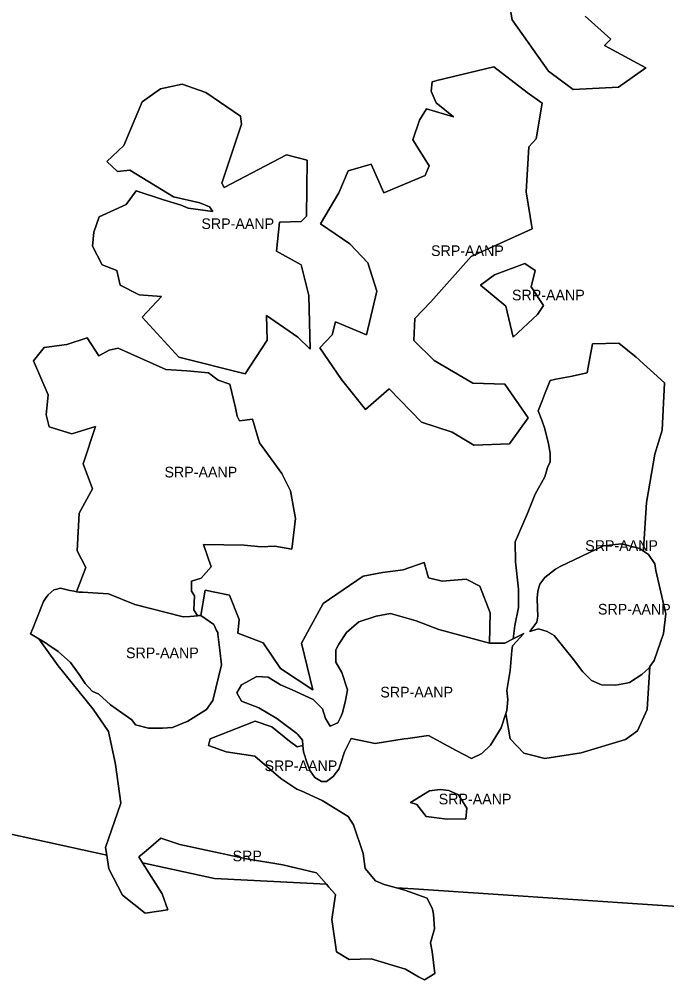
# Model space of a CAD drawing. Extents: x 598968 to 613553, y 4409678 to 4430833.
# Drawn here: x 604933 to 605663, y 4420276 to 4421359 of the extents above; entities that cross this region are included whole.
import ezdxf

# ---------------------------------------------------------------- set-up
doc = ezdxf.new("R2010")
doc.units = 0
doc.layers.add('Sòl Rústic Protegit', color=7, linetype='Continuous')
doc.layers.add('Sòl Rústic Protegit - Alt Nivell de Protecció', color=7, linetype='Continuous')

msp = doc.modelspace()

# ---------------------------------------------------------------- linework, layer by layer
at = {"layer": 'Sòl Rústic Protegit'}
for points in [[(605570.6611, 4421362.0868), (605599.5183, 4421336.3214), (605592.3041, 4421329.1072), (605639.1711, 4421303.8912), (605608.3585, 4421282.3912), (605557.2631, 4421279.6378), (605529.4365, 4421300.25), (605488.2119, 4421357.9644), (605482.0283, 4421395.0664)], [(604921.6953, 4420440.6106), (605031.3603, 4420416.657), (605030.0551, 4420425.0098), (605047.3677, 4420475.0098), (605041.0551, 4420518.5098), (605040.4927, 4420522.5098), (605033.3677, 4420556.0098), (605016.1801, 4420581.0098), (604976.6801, 4420630.0098), (604962.2427, 4420650.0098), (604962.1801, 4420650.0098), (604954.9301, 4420660.51), (604945.4301, 4420666.0102), (604947.9301, 4420672.0102), (604951.9925, 4420682.5102), (604959.8677, 4420702.5102), (604963.6801, 4420708.0102), (604964.1799, 4420708.5102), (604965.1177, 4420710.0102), (604971.6801, 4420715.5102), (604973.6799, 4420716.0102), (604979.1177, 4420717.5102), (604989.6177, 4420715.0102), (604994.4301, 4420714.0102), (604997.1625, 4420713.4898), (605007.5945, 4420740.7038), (604998.0057, 4420759.4246), (605000.2887, 4420801.889), (605015.3567, 4420829.2854), (605004.8547, 4420857.595), (605018.5529, 4420899.6026), (604992.0699, 4420891.3838), (604966.4999, 4420899.146), (604962.8471, 4420912.8442), (604965.1301, 4420935.218), (604948.6923, 4420973.5728), (604960.7235, 4420988.5966), (604986.1339, 4420992.2936), (605009.4209, 4420999.5994), (605022.2059, 4420979.5088), (605034.0775, 4420985.9012), (605044.1229, 4420988.1842), (605098.0025, 4420963.9842), (605121.7459, 4420962.6142), (605145.9461, 4420960.3312), (605156.9045, 4420952.1124), (605170.1461, 4420947.5464), (605176.5387, 4420920.6066), (605178.3651, 4420911.4744), (605181.1047, 4420905.9952), (605195.7161, 4420907.8216), (605203.4785, 4420881.3384), (605228.5917, 4420846.6364), (605238.6371, 4420827.0024), (605244.1163, 4420795.953), (605240.0069, 4420761.251), (605220.8295, 4420764.9038), (605205.3049, 4420763.9906), (605186.1273, 4420765.817), (605140.4667, 4420766.7304), (605149.1423, 4420741.617), (605137.7271, 4420728.832), (605126.7687, 4420725.1792), (605126.7687, 4420714.2206), (605130.4215, 4420708.7414), (605129.5083, 4420693.2168), (605133.7781, 4420686.4066), (605134.7427, 4420686.5102), (605137.4927, 4420686.5102), (605142.2933, 4420715.1338), (605169.6895, 4420709.6546), (605180.6481, 4420682.2582), (605179.2783, 4420666.7336), (605207.5879, 4420655.775), (605227.2219, 4420627.0088), (605263.7505, 4420602.8088), (605250.9655, 4420655.3184), (605275.1655, 4420700.0658), (605320.3695, 4420731.115), (605342.2867, 4420735.2244), (605365.5735, 4420737.9642), (605389.2427, 4420746.5098), (605393.8831, 4420729.2886), (605409.4077, 4420725.1792), (605436.3475, 4420727.4622), (605451.8721, 4420719.6998), (605463.4301, 4420689.5098), (605462.9301, 4420655.51), (605480.1177, 4420655.5102), (605489.6177, 4420660.51), (605491.3051, 4420675.5098), (605495.3677, 4420695.5098), (605495.4927, 4420716.5098), (605492.2427, 4420747.0098), (605491.7427, 4420769.5098), (605505.1177, 4420801.0098), (605514.1801, 4420823.5098), (605525.2427, 4420843.0098), (605528.1801, 4420853.5098), (605531.2427, 4420860.0098), (605531.0551, 4420869.5098), (605529.4927, 4420880.0098), (605525.3051, 4420897.0098), (605521.6801, 4420907.0098), (605517.8051, 4420917.5098), (605522.1801, 4420928.5098), (605525.6801, 4420937.5098), (605528.2427, 4420944.0098), (605531.1177, 4420951.5098), (605537.6801, 4420953.0098), (605553.9927, 4420956.0098), (605573.0551, 4420960.0098), (605574.1801, 4420966.5098), (605578.7427, 4420993.0098), (605608.7427, 4420993.5098), (605628.2427, 4420978.0098), (605660.2427, 4420949.0098), (605657.6177, 4420895.5098), (605649.3051, 4420868.5098), (605639.6801, 4420814.0098), (605636.3677, 4420761.5098), (605636.5551, 4420759.01), (605642.2425, 4420755.5102), (605649.0551, 4420745.0102), (605650.3049, 4420737.5102), (605661.7427, 4420688.5102), (605658.8051, 4420666.5102), (605648.6177, 4420636.0102), (605643.7427, 4420629.01), (605640.4301, 4420580.5098), (605629.4927, 4420556.5098), (605616.3051, 4420547.0098), (605566.1177, 4420532.0098), (605525.3677, 4420525.5098), (605509.1177, 4420529.5098), (605501.6177, 4420531.5098), (605485.9301, 4420547.5098), (605481.1177, 4420576.01), (605475.8049, 4420560.0102), (605463.9299, 4420540.5102), (605454.3051, 4420531.0102), (605442.4301, 4420525.5102), (605425.3677, 4420534.5102), (605394.0551, 4420551.5102), (605370.7427, 4420548.0102), (605366.4301, 4420547.5102), (605333.8049, 4420542.5102), (605306.9299, 4420548.0102), (605299.4301, 4420533.0102), (605295.1177, 4420520.0102), (605292.9299, 4420513.5102), (605286.4927, 4420505.0102), (605278.9299, 4420499.5102), (605273.5551, 4420499.5102), (605266.0551, 4420504.0102), (605260.6801, 4420511.5102), (605257.4301, 4420520.0102), (605253.1801, 4420533.0102), (605252.5551, 4420540.01), (605245.8677, 4420538.5098), (605237.3677, 4420545.0098), (605217.2427, 4420561.0098), (605198.5551, 4420567.5098), (605147.9301, 4420547.5098), (605146.1801, 4420540.0098), (605166.1177, 4420533.0098), (605198.2427, 4420528.0098), (605227.5551, 4420503.0098), (605245.7427, 4420491.0098), (605250.4927, 4420489.0098), (605274.1177, 4420478.0098), (605303.3051, 4420460.0098), (605309.3051, 4420450.5098), (605320.2427, 4420418.5098), (605322.5551, 4420401.5098), (605334.3677, 4420387.5098), (605344.0551, 4420383.5098), (605358.0167, 4420379.5961), (605377.1289, 4420378.6162), (606095.7127, 4420330.5084)], [(606095.7127, 4420330.5084), (605377.1289, 4420378.6162), (605358.0167, 4420379.5961), (605367.2427, 4420377.0098), (605392.3677, 4420368.0098), (605398.4301, 4420355.5098), (605399.8051, 4420350.0098), (605400.8677, 4420333.5098), (605396.1177, 4420317.5098), (605398.2427, 4420308.0098), (605401.3677, 4420283.0098), (605389.3677, 4420276.0098), (605382.8677, 4420279.5098), (605368.0551, 4420288.0098), (605329.4301, 4420299.5098), (605304.5551, 4420299.0098), (605290.2427, 4420307.5098), (605284.9301, 4420344.0098), (605289.3677, 4420372.0098), (605281.8051, 4420380.5098), (605279.0497, 4420383.645), (605152.8809, 4420390.1138), (605071.6105, 4420407.8653), (605093.8677, 4420373.0098), (605100.0551, 4420355.0098), (605074.5551, 4420351.0098), (605049.1801, 4420371.5098), (605033.8051, 4420401.0098), (605031.3603, 4420416.657), (604921.6953, 4420440.6106)]]:
    msp.add_lwpolyline(points, dxfattribs=at)
for points in [[(605522.1733, 4421264.1256), (605515.4233, 4421224.1256), (605507.2983, 4421215.1256), (605503.9857, 4421164.1256), (605510.7647, 4421122.6642), (605441.9719, 4421091.3948), (605396.7515, 4421040.4016), (605378.7357, 4421021.6256), (605377.4233, 4420996.6256), (605400.6001, 4420974.0142), (605443.8961, 4420948.5176), (605480.1509, 4420947.5908), (605506.4351, 4420909.551), (605485.3445, 4420880.074), (605445.2357, 4420878.6256), (605420.6733, 4420893.1256), (605386.1679, 4420904.7404), (605349.6069, 4420942.2636), (605323.0443, 4420919.026), (605295.7779, 4420952.7844), (605271.6737, 4420988.4462), (605285.6247, 4421002.8782), (605289.2859, 4421017.7046), (605324.1103, 4421002.8782), (605335.9233, 4421052.1256), (605325.6107, 4421084.1256), (605305.2983, 4421105.6256), (605272.4067, 4421128.0686), (605293.1107, 4421163.1256), (605303.5683, 4421187.795), (605329.5363, 4421195.5854), (605343.8187, 4421163.1254), (605390.4233, 4421182.6256), (605394.6733, 4421193.6256), (605376.2787, 4421222.852), (605384.0693, 4421244.9248), (605391.8595, 4421257.9088), (605422.1733, 4421248.6256), (605402.6733, 4421264.6256), (605397.2357, 4421277.6256), (605398.2983, 4421288.1256), (605403.3607, 4421289.6256), (605467.5483, 4421305.1256), (605505.2983, 4421276.1256)], [(605183.2257, 4421240.5042), (605160.9331, 4421173.8536), (605163.5921, 4421169.2), (605234.0589, 4421205.763), (605257.3265, 4421199.78), (605256.6615, 4421136.6258), (605250.6785, 4421130.6426), (605226.0817, 4421129.978), (605222.7579, 4421097.4036), (605250.6785, 4421082.1136), (605259.3207, 4421047.545), (605260.6503, 4420987.0498), (605246.6899, 4421000.3456), (605211.4565, 4421024.9424), (605212.1213, 4420997.0216), (605187.5243, 4420959.129), (605112.4039, 4420977.743), (605071.1875, 4421022.9482), (605093.1253, 4421046.2154), (605067.8637, 4421048.2098), (605046.5907, 4421058.8462), (605042.6019, 4421075.4658), (605025.9823, 4421082.1136), (605015.3507, 4421103.0042), (605016.6755, 4421118.6766), (605022.6585, 4421135.961), (605053.2385, 4421149.9214), (605064.5397, 4421165.2114), (605095.1197, 4421155.2396), (605115.0631, 4421149.2566), (605123.0405, 4421145.9326), (605150.9613, 4421141.944), (605146.9727, 4421147.2622), (605136.3361, 4421151.9158), (605106.4209, 4421158.5636), (605057.2271, 4421188.4786), (605043.2667, 4421187.1492), (605031.3007, 4421198.4504), (605050.5793, 4421216.3996), (605071.1875, 4421265.5934), (605091.7957, 4421280.2186), (605116.3927, 4421285.5368), (605142.9839, 4421276.2298), (605182.2061, 4421249.6386)], [(605516.7803, 4421025.8128), (605489.5977, 4421000.473), (605481.4053, 4421035.3128), (605452.5555, 4421059.1632), (605468.4307, 4421070.7088), (605502.7179, 4421083.3128), (605514.1321, 4421075.5196), (605509.8027, 4421057.239), (605523.7535, 4421036.072)], [(605436.2427, 4420457.5098), (605415.1801, 4420457.0098), (605391.4927, 4420460.0098), (605380.9301, 4420473.5098), (605373.8677, 4420476.0098), (605395.3051, 4420489.0098), (605407.3677, 4420490.5098), (605416.9927, 4420489.5098), (605427.9927, 4420484.5098), (605437.2427, 4420469.5098)], [(605279.0497, 4420383.645), (605267.7427, 4420396.5098), (605229.8051, 4420405.5098), (605188.8051, 4420412.5098), (605113.6177, 4420428.5098), (605092.3677, 4420435.5098), (605075.9301, 4420421.5098), (605067.3677, 4420414.5098), (605071.6105, 4420407.8653), (605152.8809, 4420390.1138)]]:
    msp.add_lwpolyline(points, close=True, dxfattribs=at)
at = {"layer": 'Sòl Rústic Protegit - Alt Nivell de Protecció'}
msp.add_lwpolyline([(605482.0283, 4421395.0664), (605488.2119, 4421357.9644), (605529.4365, 4421300.25), (605557.2631, 4421279.6378), (605608.3585, 4421282.3912), (605639.1711, 4421303.8912), (605592.3041, 4421329.1072), (605599.5183, 4421336.3214), (605570.6611, 4421362.0868)], dxfattribs=at)
for points in [[(605522.1733, 4421264.1256), (605505.2983, 4421276.1256), (605467.5483, 4421305.1256), (605403.3607, 4421289.6256), (605398.2983, 4421288.1256), (605397.2357, 4421277.6256), (605402.6733, 4421264.6256), (605422.1733, 4421248.6256), (605391.8595, 4421257.9088), (605384.0693, 4421244.9248), (605376.2787, 4421222.852), (605394.6733, 4421193.6256), (605390.4233, 4421182.6256), (605343.8187, 4421163.1254), (605329.5363, 4421195.5854), (605303.5683, 4421187.795), (605293.1107, 4421163.1256), (605272.4067, 4421128.0686), (605305.2983, 4421105.6256), (605325.6107, 4421084.1256), (605335.9233, 4421052.1256), (605324.1103, 4421002.8782), (605289.2859, 4421017.7046), (605285.6247, 4421002.8782), (605271.6737, 4420988.4462), (605295.7779, 4420952.7844), (605323.0443, 4420919.026), (605349.6069, 4420942.2636), (605386.1679, 4420904.7404), (605420.6733, 4420893.1256), (605445.2357, 4420878.6256), (605485.3445, 4420880.074), (605506.4351, 4420909.551), (605480.1509, 4420947.5908), (605443.8961, 4420948.5176), (605400.6001, 4420974.0142), (605377.4233, 4420996.6256), (605378.7357, 4421021.6256), (605396.7515, 4421040.4016), (605441.9719, 4421091.3948), (605510.7647, 4421122.6642), (605503.9857, 4421164.1256), (605507.2983, 4421215.1256), (605515.4233, 4421224.1256)], [(605183.2257, 4421240.5042), (605182.2061, 4421249.6386), (605142.9839, 4421276.2298), (605116.3927, 4421285.5368), (605091.7957, 4421280.2186), (605071.1875, 4421265.5934), (605050.5793, 4421216.3996), (605031.3007, 4421198.4504), (605043.2667, 4421187.1492), (605057.2271, 4421188.4786), (605106.4209, 4421158.5636), (605136.3361, 4421151.9158), (605146.9727, 4421147.2622), (605150.9613, 4421141.944), (605123.0405, 4421145.9326), (605115.0631, 4421149.2566), (605095.1197, 4421155.2396), (605064.5397, 4421165.2114), (605053.2385, 4421149.9214), (605022.6585, 4421135.961), (605016.6755, 4421118.6766), (605015.3507, 4421103.0042), (605025.9823, 4421082.1136), (605042.6019, 4421075.4658), (605046.5907, 4421058.8462), (605067.8637, 4421048.2098), (605093.1253, 4421046.2154), (605071.1875, 4421022.9482), (605112.4039, 4420977.743), (605187.5243, 4420959.129), (605212.1213, 4420997.0216), (605211.4565, 4421024.9424), (605246.6899, 4421000.3456), (605260.6503, 4420987.0498), (605259.3207, 4421047.545), (605250.6785, 4421082.1136), (605222.7579, 4421097.4036), (605226.0817, 4421129.978), (605250.6785, 4421130.6426), (605256.6615, 4421136.6258), (605257.3265, 4421199.78), (605234.0589, 4421205.763), (605163.5921, 4421169.2), (605160.9331, 4421173.8536)], [(605516.7803, 4421025.8128), (605523.7535, 4421036.072), (605509.8027, 4421057.239), (605514.1321, 4421075.5196), (605502.7179, 4421083.3128), (605468.4307, 4421070.7088), (605452.5555, 4421059.1632), (605481.4053, 4421035.3128), (605489.5977, 4421000.473)], [(605133.7781, 4420686.4066), (605129.5083, 4420693.2168), (605130.4215, 4420708.7414), (605126.7687, 4420714.2206), (605126.7687, 4420725.1792), (605137.7271, 4420728.832), (605149.1423, 4420741.617), (605140.4667, 4420766.7304), (605186.1273, 4420765.817), (605205.3049, 4420763.9906), (605220.8295, 4420764.9038), (605240.0069, 4420761.251), (605244.1163, 4420795.953), (605238.6371, 4420827.0024), (605228.5917, 4420846.6364), (605203.4785, 4420881.3384), (605195.7161, 4420907.8216), (605181.1047, 4420905.9952), (605178.3651, 4420911.4744), (605176.5387, 4420920.6066), (605170.1461, 4420947.5464), (605156.9045, 4420952.1124), (605145.9461, 4420960.3312), (605121.7459, 4420962.6142), (605098.0025, 4420963.9842), (605044.1229, 4420988.1842), (605034.0775, 4420985.9012), (605022.2059, 4420979.5088), (605009.4209, 4420999.5994), (604986.1339, 4420992.2936), (604960.7235, 4420988.5966), (604948.6923, 4420973.5728), (604965.1301, 4420935.218), (604962.8471, 4420912.8442), (604966.4999, 4420899.146), (604992.0699, 4420891.3838), (605018.5529, 4420899.6026), (605004.8547, 4420857.595), (605015.3567, 4420829.2854), (605000.2887, 4420801.889), (604998.0057, 4420759.4246), (605007.5945, 4420740.7038), (604997.1625, 4420713.4898), (604999.6801, 4420713.0102), (605003.8677, 4420713.0102), (605033.3677, 4420711.0102), (605063.1177, 4420699.0102), (605117.3675, 4420685.0102), (605125.4299, 4420685.5102)], [(605636.5551, 4420759.01), (605636.3677, 4420761.5098), (605639.6801, 4420814.0098), (605649.3051, 4420868.5098), (605657.6177, 4420895.5098), (605660.2427, 4420949.0098), (605628.2427, 4420978.0098), (605608.7427, 4420993.5098), (605578.7427, 4420993.0098), (605574.1801, 4420966.5098), (605573.0551, 4420960.0098), (605553.9927, 4420956.0098), (605537.6801, 4420953.0098), (605531.1177, 4420951.5098), (605528.2427, 4420944.0098), (605525.6801, 4420937.5098), (605522.1801, 4420928.5098), (605517.8051, 4420917.5098), (605521.6801, 4420907.0098), (605525.3051, 4420897.0098), (605529.4927, 4420880.0098), (605531.0551, 4420869.5098), (605531.2427, 4420860.0098), (605528.1801, 4420853.5098), (605525.2427, 4420843.0098), (605514.1801, 4420823.5098), (605505.1177, 4420801.0098), (605491.7427, 4420769.5098), (605492.2427, 4420747.0098), (605495.4927, 4420716.5098), (605495.3677, 4420695.5098), (605491.3051, 4420675.5098), (605489.6177, 4420660.51), (605501.6177, 4420666.51), (605488.7427, 4420652.51), (605488.1177, 4420647.01), (605486.1177, 4420624.51), (605482.4927, 4420602.01), (605483.3051, 4420592.01), (605482.2427, 4420579.51), (605481.1177, 4420576.01), (605485.9301, 4420547.5098), (605501.6177, 4420531.5098), (605509.1177, 4420529.5098), (605525.3677, 4420525.5098), (605566.1177, 4420532.0098), (605616.3051, 4420547.0098), (605629.4927, 4420556.5098), (605640.4301, 4420580.5098), (605643.7427, 4420629.01), (605642.6801, 4420627.51), (605634.6801, 4420620.01), (605620.6801, 4420611.01), (605617.1801, 4420610.51), (605604.9927, 4420608.01), (605588.9301, 4420608.51), (605577.8677, 4420613.51), (605568.1177, 4420623.01), (605557.5551, 4420637.01), (605535.5551, 4420664.01), (605527.9301, 4420668.51), (605518.1801, 4420671.51), (605508.4301, 4420668.51), (605516.0551, 4420679.01), (605517.3051, 4420686.01), (605516.8677, 4420694.51), (605516.4927, 4420706.01), (605517.3051, 4420714.01), (605519.4301, 4420722.01), (605525.3677, 4420729.51), (605537.2427, 4420739.01), (605542.3051, 4420742.01), (605591.4301, 4420765.01), (605611.7427, 4420767.51), (605629.1177, 4420763.01), (605632.1177, 4420762.01)], [(605636.5551, 4420759.01), (605632.1177, 4420762.01), (605629.1177, 4420763.01), (605611.7427, 4420767.51), (605591.4301, 4420765.01), (605542.3051, 4420742.01), (605537.2427, 4420739.01), (605525.3677, 4420729.51), (605519.4301, 4420722.01), (605517.3051, 4420714.01), (605516.4927, 4420706.01), (605516.8677, 4420694.51), (605517.3051, 4420686.01), (605516.0551, 4420679.01), (605508.4301, 4420668.51), (605518.1801, 4420671.51), (605527.9301, 4420668.51), (605535.5551, 4420664.01), (605557.5551, 4420637.01), (605568.1177, 4420623.01), (605577.8677, 4420613.51), (605588.9301, 4420608.51), (605604.9927, 4420608.01), (605617.1801, 4420610.51), (605620.6801, 4420611.01), (605634.6801, 4420620.01), (605642.6801, 4420627.51), (605643.7427, 4420629.01), (605648.6177, 4420636.0102), (605658.8051, 4420666.5102), (605661.7427, 4420688.5102), (605650.3049, 4420737.5102), (605649.0551, 4420745.0102), (605642.2425, 4420755.5102)], [(605462.9301, 4420655.51), (605463.4301, 4420689.5098), (605451.8721, 4420719.6998), (605436.3475, 4420727.4622), (605409.4077, 4420725.1792), (605393.8831, 4420729.2886), (605389.2427, 4420746.5098), (605365.5735, 4420737.9642), (605342.2867, 4420735.2244), (605320.3695, 4420731.115), (605275.1655, 4420700.0658), (605250.9655, 4420655.3184), (605263.7505, 4420602.8088), (605227.2219, 4420627.0088), (605207.5879, 4420655.775), (605179.2783, 4420666.7336), (605180.6481, 4420682.2582), (605169.6895, 4420709.6546), (605142.2933, 4420715.1338), (605137.4927, 4420686.5102), (605151.9301, 4420676.5102), (605155.1975, 4420669.8838), (605156.3677, 4420667.5102), (605156.4075, 4420667.0856), (605156.4899, 4420666.205), (605156.5551, 4420665.51), (605158.7427, 4420647.51), (605160.6801, 4420631.01), (605151.0551, 4420591.01), (605143.6177, 4420580.51), (605122.6177, 4420567.51), (605105.5551, 4420560.51), (605094.1801, 4420559.51), (605078.4301, 4420559.51), (605063.5551, 4420563.51), (605059.6177, 4420569.01), (605048.2427, 4420577.01), (605035.5551, 4420586.01), (605022.4301, 4420598.01), (605014.9927, 4420601.51), (605007.1177, 4420610.01), (605000.1177, 4420620.01), (604990.4927, 4420633.51), (604976.4927, 4420646.01), (604964.8677, 4420654.01), (604962.9301, 4420655.51), (604962.3677, 4420656.01), (604954.9301, 4420660.51), (604962.1801, 4420650.0098), (604962.2427, 4420650.0098), (604976.6801, 4420630.0098), (605016.1801, 4420581.0098), (605033.3677, 4420556.0098), (605040.4927, 4420522.5098), (605041.0551, 4420518.5098), (605047.3677, 4420475.0098), (605030.0551, 4420425.0098), (605031.3603, 4420416.657), (605033.8051, 4420401.0098), (605049.1801, 4420371.5098), (605074.5551, 4420351.0098), (605100.0551, 4420355.0098), (605093.8677, 4420373.0098), (605071.6105, 4420407.8653), (605067.3677, 4420414.5098), (605075.9301, 4420421.5098), (605092.3677, 4420435.5098), (605113.6177, 4420428.5098), (605188.8051, 4420412.5098), (605229.8051, 4420405.5098), (605267.7427, 4420396.5098), (605279.0497, 4420383.645), (605281.8051, 4420380.5098), (605289.3677, 4420372.0098), (605284.9301, 4420344.0098), (605290.2427, 4420307.5098), (605304.5551, 4420299.0098), (605329.4301, 4420299.5098), (605368.0551, 4420288.0098), (605382.8677, 4420279.5098), (605389.3677, 4420276.0098), (605401.3677, 4420283.0098), (605398.2427, 4420308.0098), (605396.1177, 4420317.5098), (605400.8677, 4420333.5098), (605399.8051, 4420350.0098), (605398.4301, 4420355.5098), (605392.3677, 4420368.0098), (605367.2427, 4420377.0098), (605358.0167, 4420379.5961), (605344.0551, 4420383.5098), (605334.3677, 4420387.5098), (605322.5551, 4420401.5098), (605320.2427, 4420418.5098), (605309.3051, 4420450.5098), (605303.3051, 4420460.0098), (605274.1177, 4420478.0098), (605250.4927, 4420489.0098), (605245.7427, 4420491.0098), (605227.5551, 4420503.0098), (605198.2427, 4420528.0098), (605166.1177, 4420533.0098), (605146.1801, 4420540.0098), (605147.9301, 4420547.5098), (605198.5551, 4420567.5098), (605217.2427, 4420561.0098), (605237.3677, 4420545.0098), (605245.8677, 4420538.5098), (605252.5551, 4420540.01), (605252.0551, 4420546.01), (605246.6801, 4420552.51), (605245.5551, 4420553.51), (605223.0551, 4420570.51), (605202.6177, 4420582.51), (605183.2427, 4420590.01), (605177.8677, 4420599.51), (605183.2427, 4420608.51), (605200.4301, 4420618.01), (605213.3677, 4420617.01), (605227.3051, 4420608.51), (605240.2427, 4420603.01), (605263.9301, 4420592.01), (605274.6801, 4420581.51), (605277.8677, 4420570.51), (605279.7427, 4420567.51), (605283.2427, 4420562.01), (605291.8677, 4420565.51), (605294.7427, 4420571.51), (605297.2427, 4420577.01), (605300.4927, 4420591.01), (605302.6177, 4420603.01), (605296.1801, 4420622.51), (605289.7427, 4420634.01), (605289.7427, 4420648.01), (605292.9301, 4420654.51), (605301.5551, 4420667.51), (605315.5551, 4420679.51), (605334.8677, 4420686.01), (605351.0551, 4420689.01), (605380.0551, 4420680.51), (605405.8677, 4420671.01), (605462.8677, 4420655.51)], [(604997.1625, 4420713.4898), (604994.4301, 4420714.0102), (604989.6177, 4420715.0102), (604979.1177, 4420717.5102), (604973.6799, 4420716.0102), (604971.6801, 4420715.5102), (604965.1177, 4420710.0102), (604964.1799, 4420708.5102), (604963.6801, 4420708.0102), (604959.8677, 4420702.5102), (604951.9925, 4420682.5102), (604947.9301, 4420672.0102), (604945.4301, 4420666.0102), (604954.9301, 4420660.51), (604962.3677, 4420656.01), (604962.9301, 4420655.51), (604964.8677, 4420654.01), (604976.4927, 4420646.01), (604990.4927, 4420633.51), (605000.1177, 4420620.01), (605007.1177, 4420610.01), (605014.9927, 4420601.51), (605022.4301, 4420598.01), (605035.5551, 4420586.01), (605048.2427, 4420577.01), (605059.6177, 4420569.01), (605063.5551, 4420563.51), (605078.4301, 4420559.51), (605094.1801, 4420559.51), (605105.5551, 4420560.51), (605122.6177, 4420567.51), (605143.6177, 4420580.51), (605151.0551, 4420591.01), (605160.6801, 4420631.01), (605158.7427, 4420647.51), (605156.5551, 4420665.51), (605156.4899, 4420666.205), (605156.4075, 4420667.0856), (605156.3677, 4420667.5102), (605155.1975, 4420669.8838), (605151.9301, 4420676.5102), (605137.4927, 4420686.5102), (605134.7427, 4420686.5102), (605133.7781, 4420686.4066), (605125.4299, 4420685.5102), (605117.3675, 4420685.0102), (605063.1177, 4420699.0102), (605033.3677, 4420711.0102), (605003.8677, 4420713.0102), (604999.6801, 4420713.0102)], [(605462.9301, 4420655.51), (605462.8677, 4420655.51), (605405.8677, 4420671.01), (605380.0551, 4420680.51), (605351.0551, 4420689.01), (605334.8677, 4420686.01), (605315.5551, 4420679.51), (605301.5551, 4420667.51), (605292.9301, 4420654.51), (605289.7427, 4420648.01), (605289.7427, 4420634.01), (605296.1801, 4420622.51), (605302.6177, 4420603.01), (605300.4927, 4420591.01), (605297.2427, 4420577.01), (605294.7427, 4420571.51), (605291.8677, 4420565.51), (605283.2427, 4420562.01), (605279.7427, 4420567.51), (605277.8677, 4420570.51), (605274.6801, 4420581.51), (605263.9301, 4420592.01), (605240.2427, 4420603.01), (605227.3051, 4420608.51), (605213.3677, 4420617.01), (605200.4301, 4420618.01), (605183.2427, 4420608.51), (605177.8677, 4420599.51), (605183.2427, 4420590.01), (605202.6177, 4420582.51), (605223.0551, 4420570.51), (605245.5551, 4420553.51), (605246.6801, 4420552.51), (605252.0551, 4420546.01), (605252.5551, 4420540.01), (605253.1801, 4420533.0102), (605257.4301, 4420520.0102), (605260.6801, 4420511.5102), (605266.0551, 4420504.0102), (605273.5551, 4420499.5102), (605278.9299, 4420499.5102), (605286.4927, 4420505.0102), (605292.9299, 4420513.5102), (605295.1177, 4420520.0102), (605299.4301, 4420533.0102), (605306.9299, 4420548.0102), (605333.8049, 4420542.5102), (605366.4301, 4420547.5102), (605370.7427, 4420548.0102), (605394.0551, 4420551.5102), (605425.3677, 4420534.5102), (605442.4301, 4420525.5102), (605454.3051, 4420531.0102), (605463.9299, 4420540.5102), (605475.8049, 4420560.0102), (605481.1177, 4420576.01), (605482.2427, 4420579.51), (605483.3051, 4420592.01), (605482.4927, 4420602.01), (605486.1177, 4420624.51), (605488.1177, 4420647.01), (605488.7427, 4420652.51), (605501.6177, 4420666.51), (605489.6177, 4420660.51), (605480.1177, 4420655.5102)], [(605436.2427, 4420457.5098), (605437.2427, 4420469.5098), (605427.9927, 4420484.5098), (605416.9927, 4420489.5098), (605407.3677, 4420490.5098), (605395.3051, 4420489.0098), (605373.8677, 4420476.0098), (605380.9301, 4420473.5098), (605391.4927, 4420460.0098), (605415.1801, 4420457.0098)]]:
    msp.add_lwpolyline(points, close=True, dxfattribs=at)

# ---------------------------------------------------------------- texts
at = {"layer": 'Sòl Rústic Protegit'}
msp.add_text('SRP', height=12, dxfattribs=at).set_placement((605173.2087, 4420409.5774))
at = {"layer": 'Sòl Rústic Protegit - Alt Nivell de Protecció'}
for p in [(605138.0005, 4421122.3329), (605396.9235, 4421091.8756), (605488.1545, 4421041.8929), (605096.4043, 4420842.3048), (605570.6802, 4420759.5098), (605585.0864, 4420687.76), (605053.0551, 4420638.5101), (605339.7427, 4420594.2601), (605209.1801, 4420511.2598), (605405.5552, 4420473.7598)]:
    msp.add_text('SRP-AANP', height=12, dxfattribs=at).set_placement(p)

doc.saveas('drawing.dxf')
